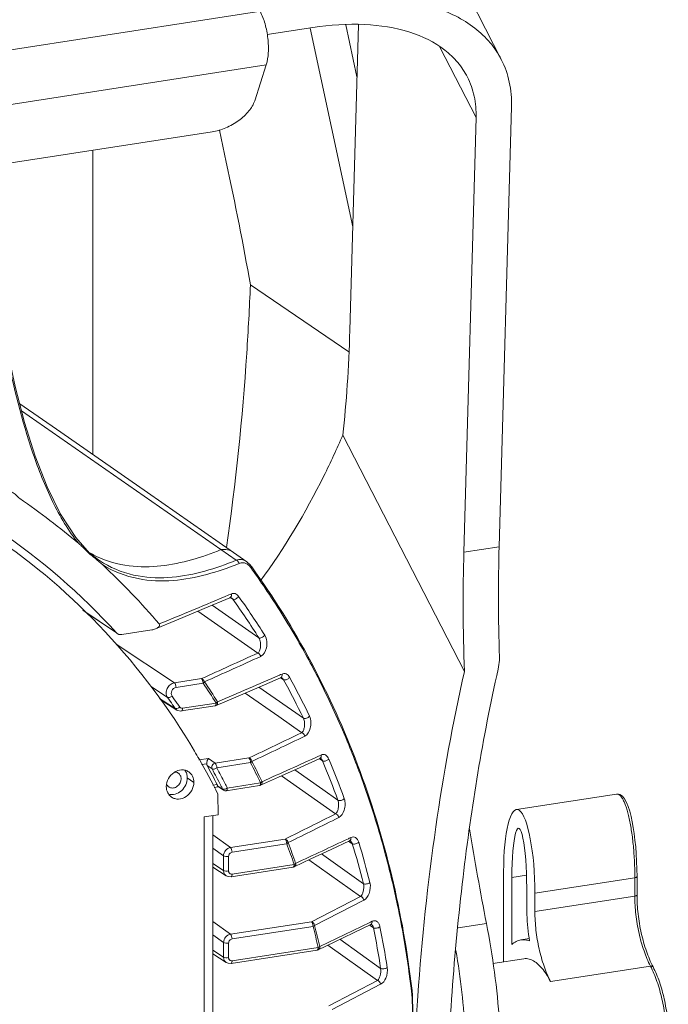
# Model space of a CAD drawing. Header units: millimetres. Extents: x 29170 to 33192, y 36 to 3108.
# Tile 279 of 282: x 32518 to 32603, y 2885 to 3014. Entities that reach past the tile are written whole.
import ezdxf

# ---------------------------------------------------------------- set-up
doc = ezdxf.new("R2010")
doc.units = ezdxf.units.MM
doc.layers.add('细实线', color=7, linetype='Continuous', lineweight=13)

msp = doc.modelspace()

# ---------------------------------------------------------------- linework, layer by layer
at = {"layer": '细实线'}
for p, q in [((32566.239, 3038.215), (32581.174, 3009.165)), ((32397.239, 2991.855), (32557.583, 3016.719)), ((32556.506, 3013.353), (32550.522, 3012.425)), ((32561.715, 2987.256), (32556.134, 3013.273)), ((32560.809, 3013.717), (32562.269, 3006.913)), ((32561.333, 2973.709), (32562.461, 3013.72)), ((32577.873, 3001.573), (32573.138, 3010.782)), ((32406.013, 2986.097), (32550.389, 3008.484)), ((32550.389, 3008.484), (32548.882, 3003.773)), ((32582.51, 3002.975), (32580.886, 2945.376)), ((32576.268, 2944.66), (32577.873, 3001.573)), ((32407.941, 2978.72), (32543.294, 2999.708)), ((32545.164, 2995.737), (32544.268, 2999.917)), ((32527.709, 2957.43), (32527.699, 2997.29)), ((32561.22, 2970.903), (32548.321, 2979.655)), ((32518.355, 2963.18), (32544.468, 2944.998)), ((32576.342, 2929.05), (32560.432, 2959.997)), ((32527.267, 2944.539), (32525.448, 2946.578)), ((32544.469, 2944.998), (32546.461, 2943.611)), ((32546.108, 2944.631), (32547.858, 2943.413)), ((32576.268, 2944.66), (32580.886, 2945.376)), ((32548.32, 2942.973), (32547.858, 2943.413)), ((32548.389, 2942.882), (32548.32, 2942.973)), ((32548.389, 2942.882), (32548.389, 2942.882)), ((32548.502, 2942.725), (32548.389, 2942.882)), ((32545.658, 2939.137), (32545.49, 2939.066)), ((32545.827, 2939.209), (32545.658, 2939.137)), ((32545.708, 2938.717), (32546.019, 2938.507)), ((32545.853, 2938.675), (32545.851, 2938.676)), ((32530.78, 2934.105), (32526.38, 2937.09)), ((32530.768, 2934.088), (32526.704, 2936.846)), ((32541.441, 2936.923), (32549.278, 2931.453)), ((32543.312, 2937.711), (32549.423, 2933.445)), ((32531.472, 2933.873), (32535.397, 2934.482)), ((32530.78, 2934.105), (32530.911, 2933.991)), ((32538.368, 2927.559), (32530.723, 2932.611)), ((32538.368, 2927.559), (32541.913, 2928.109)), ((32552.266, 2928.629), (32552.117, 2928.565)), ((32552.263, 2928.224), (32552.399, 2928.135)), ((32552.457, 2928.712), (32552.266, 2928.629)), ((32552.399, 2928.135), (32552.653, 2927.968)), ((32552.448, 2928.208), (32552.444, 2928.211)), ((32537.468, 2925.654), (32535.319, 2927.074)), ((32538.58, 2926.942), (32542.123, 2927.492)), ((32549.442, 2927), (32555.263, 2922.914)), ((32538.471, 2924.208), (32536.397, 2925.503)), ((32536.488, 2925.372), (32538.691, 2923.995)), ((32547.632, 2926.221), (32552.024, 2923.138)), ((32538.688, 2923.998), (32538.803, 2923.937)), ((32543.701, 2924.556), (32539.302, 2923.874)), ((32543.839, 2924.903), (32539.441, 2924.222)), ((32543.82, 2924.59), (32543.701, 2924.556)), ((32543.733, 2924.567), (32543.701, 2924.556)), ((32538.803, 2923.937), (32539.198, 2923.863)), ((32539.198, 2923.863), (32539.302, 2923.874)), ((32552.024, 2923.138), (32555.035, 2921.025)), ((32542.828, 2917.65), (32541.566, 2917.454)), ((32543.706, 2917.034), (32542.828, 2917.65)), ((32543.706, 2917.034), (32548.124, 2917.719)), ((32557.38, 2918.01), (32557.252, 2917.952)), ((32557.333, 2917.614), (32557.362, 2917.595)), ((32557.362, 2917.595), (32557.476, 2917.521)), ((32557.588, 2918.104), (32557.38, 2918.01)), ((32557.476, 2917.521), (32557.776, 2917.326)), ((32557.55, 2917.634), (32557.546, 2917.636)), ((32542.593, 2916.964), (32541.901, 2916.857)), ((32543.303, 2916.282), (32542.644, 2916.744)), ((32543.918, 2916.418), (32548.334, 2917.103)), ((32540.918, 2914.525), (32540.056, 2915.11)), ((32552.402, 2915.382), (32559.475, 2910.393)), ((32554.128, 2916.162), (32557.798, 2913.572)), ((32543.408, 2914.17), (32543.949, 2914.254)), ((32543.576, 2913.869), (32544.096, 2913.95)), ((32544.677, 2913.653), (32544.022, 2914.082)), ((32544.093, 2913.974), (32544.809, 2913.505)), ((32549.517, 2914.105), (32545.159, 2913.429)), ((32549.654, 2914.453), (32545.298, 2913.777)), ((32549.645, 2914.143), (32549.517, 2914.105)), ((32549.548, 2914.117), (32549.517, 2914.105)), ((32544.077, 2910.285), (32544.076, 2912.977)), ((32544.809, 2913.505), (32544.81, 2913.505)), ((32545.159, 2913.43), (32545.193, 2913.442)), ((32557.798, 2913.572), (32559.776, 2912.176)), ((32596.242, 2912.988), (32583.158, 2910.959)), ((32596.238, 2912.987), (32596.242, 2912.988)), ((32542.272, 2910.005), (32544.077, 2910.285)), ((32542.272, 2910.005), (32542.296, 2817.297)), ((32543.41, 2910.182), (32543.434, 2817.883)), ((32545.705, 2905.992), (32543.411, 2907.636)), ((32561.267, 2907.202), (32561.157, 2907.15)), ((32561.488, 2907.306), (32561.267, 2907.202)), ((32544.799, 2904.909), (32543.412, 2905.903)), ((32545.705, 2905.992), (32552.857, 2907.101)), ((32545.917, 2905.375), (32553.067, 2906.484)), ((32561.169, 2906.809), (32561.228, 2906.771)), ((32561.228, 2906.771), (32561.322, 2906.71)), ((32561.322, 2906.71), (32561.66, 2906.491)), ((32561.424, 2906.867), (32561.421, 2906.869)), ((32544.8, 2903), (32544.799, 2904.909)), ((32545.466, 2902.924), (32545.466, 2904.832)), ((32557.625, 2905.147), (32563.114, 2901.257)), ((32544.8, 2903), (32543.412, 2903.889)), ((32545.161, 2902.299), (32543.412, 2903.419)), ((32553.912, 2903.434), (32545.779, 2902.173)), ((32554.05, 2903.782), (32545.917, 2902.521)), ((32554.047, 2903.475), (32553.912, 2903.434)), ((32553.944, 2903.446), (32553.912, 2903.434)), ((32555.98, 2904.377), (32562.75, 2899.58)), ((32581.48, 2891.018), (32581.477, 2902.792)), ((32582.554, 2902.061), (32584.467, 2902.357)), ((32582.554, 2902.061), (32582.556, 2893.307)), ((32585.571, 2900.014), (32598.655, 2902.043)), ((32598.655, 2902.043), (32598.656, 2899.635)), ((32598.94, 2902.189), (32598.94, 2899.781)), ((32584.494, 2898.337), (32584.494, 2900.745)), ((32556.305, 2896.283), (32562.75, 2899.58)), ((32585.572, 2897.606), (32585.571, 2900.014)), ((32598.656, 2899.635), (32585.572, 2897.606)), ((32556.716, 2895.788), (32563.161, 2899.081)), ((32545.708, 2894.64), (32543.414, 2896.284)), ((32545.708, 2894.64), (32556.305, 2896.283)), ((32545.92, 2894.023), (32556.516, 2895.666)), ((32563.952, 2896.179), (32557.398, 2893.033)), ((32563.889, 2895.829), (32563.98, 2895.77)), ((32564.048, 2896.225), (32563.952, 2896.179)), ((32563.98, 2895.77), (32564.058, 2895.72)), ((32564.276, 2896.334), (32564.048, 2896.225)), ((32564.058, 2895.72), (32564.425, 2895.483)), ((32564.173, 2895.936), (32564.191, 2895.926)), ((32564.191, 2895.926), (32564.189, 2895.928)), ((32575.521, 2895.476), (32579.229, 2896.051)), ((32544.802, 2893.557), (32543.414, 2894.551)), ((32544.802, 2891.648), (32544.802, 2893.557)), ((32545.469, 2891.572), (32545.469, 2893.48)), ((32558.465, 2893.221), (32564.956, 2888.601)), ((32560.033, 2893.974), (32565.375, 2890.17)), ((32584.84, 2894.069), (32583.737, 2893.898)), ((32544.802, 2891.648), (32543.415, 2892.537)), ((32545.164, 2890.947), (32543.415, 2892.067)), ((32557.059, 2892.57), (32545.781, 2890.821)), ((32557.196, 2892.917), (32545.92, 2891.169)), ((32557.091, 2892.582), (32557.059, 2892.57)), ((32580.065, 2890.799), (32584.12, 2891.428)), ((32600.705, 2890.463), (32587.621, 2888.434)), ((32558.59, 2885.285), (32564.956, 2888.601)), ((32559.005, 2884.767), (32565.372, 2888.08)), ((32569.507, 2886.893), (32569.496, 2886.567)), ((32569.535, 2886.493), (32569.53, 2886.645)), ((32569.564, 2886.563), (32569.537, 2886.807)), ((32569.476, 2886.55), (32569.488, 2886.449)), ((32569.527, 2886.474), (32569.488, 2886.449)), ((32569.535, 2886.493), (32569.527, 2886.474))]:
    msp.add_line(p, q, dxfattribs=at)
for points in [[(32525.448, 2946.578), (32523.456, 2949.644), (32521.696, 2953.233), (32520.142, 2957.243), (32518.759, 2961.628), (32517.524, 2966.373), (32516.541, 2970.833)], [(32546.108, 2944.631), (32534.857, 2952.458), (32523.496, 2960.36), (32518.115, 2964.102)], [(32535.893, 2934.618), (32538.656, 2935.758), (32542.269, 2937.27), (32545.644, 2938.701)], [(32545.643, 2938.7), (32545.714, 2938.719), (32545.814, 2938.698), (32545.853, 2938.675)], [(32543.82, 2924.59), (32546.39, 2925.686), (32549.456, 2927.006), (32552.264, 2928.225)], [(32552.263, 2928.225), (32552.333, 2928.244), (32552.414, 2928.228), (32552.448, 2928.209)], [(32549.645, 2914.143), (32551.996, 2915.199), (32554.822, 2916.475), (32557.392, 2917.641)], [(32557.392, 2917.641), (32557.459, 2917.661), (32557.521, 2917.65), (32557.55, 2917.634)], [(32598.94, 2902.189), (32598.929, 2903.167), (32598.894, 2904.194), (32598.838, 2905.169), (32598.765, 2906.094), (32598.675, 2906.975), (32598.57, 2907.812), (32598.449, 2908.607), (32598.312, 2909.359), (32598.159, 2910.067), (32597.987, 2910.732), (32597.792, 2911.349), (32597.57, 2911.902), (32597.322, 2912.361), (32597.041, 2912.708), (32596.712, 2912.928), (32596.351, 2912.998), (32596.237, 2912.987)], [(32554.047, 2903.475), (32556.24, 2904.499), (32558.892, 2905.74), (32561.29, 2906.866)], [(32561.289, 2906.866), (32561.353, 2906.886), (32561.401, 2906.88), (32561.424, 2906.867)], [(32545.157, 2902.302), (32545.404, 2902.192), (32545.779, 2902.173)], [(32557.198, 2892.613), (32559.277, 2893.611), (32561.803, 2894.825), (32564.076, 2895.919)], [(32564.075, 2895.918), (32564.138, 2895.939), (32564.173, 2895.936)], [(32545.16, 2890.95), (32545.406, 2890.84), (32545.781, 2890.821)], [(32569.53, 2886.645), (32569.522, 2886.806), (32569.513, 2886.958), (32569.503, 2887.097), (32569.49, 2887.229), (32569.488, 2887.25)], [(32569.543, 2856.431), (32569.755, 2866.126), (32569.752, 2876.557), (32569.535, 2886.493)]]:
    msp.add_lwpolyline(points, dxfattribs=at)
for centre, radius, start, end in [((32467.2, 2876.765), 90.573, 49.63689, 55.7995), ((32466.307, 2875.458), 87.156, 42.29067, 55.83522), ((32533.917, 2956.078), 13.278, 239.30487, 240.00385), ((32533.861, 2955.981), 13.166, 240.00358, 240.86841), ((32545.293, 2963.924), 26.537, 227.04436, 227.35609), ((32536.573, 2955.561), 14.426, 229.76086, 230.31705), ((32550.844, 2971.71), 36.044, 229.25004, 230.4337), ((32536.393, 2955.341), 14.142, 230.30695, 233.91197), ((32533.812, 2955.894), 13.066, 240.86845, 244.4157), ((32536.034, 2954.845), 13.529, 233.90408, 239.04039), ((32466.09, 2875.582), 92.196, 40.33825, 47.01856), ((32546.744, 2941.467), 1.998, 35.8245, 40.4974), ((32461.417, 2879.703), 107.333, 34.14492, 35.89761), ((32460.202, 2878.885), 108.799, 29.90954, 34.14221), ((32253.481, 3626.337), 746.734, 292.261157, 293.01975), ((32461.239, 2877.814), 104.265, 32.24602, 35.59822), ((32461.513, 2877.84), 104.856, 32.24602, 35.59822), ((32531.321, 2934.596), 0.731, 235.89565, 241.78318), ((32457.847, 2877.518), 111.521, 26.44071, 29.91528), ((32175.623, 3744.618), 894.906, 294.161254, 294.679124), ((32149.651, 3804.814), 961.005, 294.115316, 294.597668), ((32123.579, 3915.951), 1076.372, 292.992001, 293.461465), ((32457.762, 2875.772), 108.299, 25.8041, 28.81414), ((32458.017, 2875.786), 108.913, 25.8041, 28.81414), ((32463.112, 2873.263), 95.831, 32.60664, 34.46337), ((32463.096, 2873.328), 96.055, 32.60514, 34.46196), ((32455.566, 2876.382), 114.069, 22.16811, 26.44145), ((32462.867, 2872.828), 91.41, 34.56739, 35.30224), ((32463.14, 2872.784), 91.794, 34.56739, 35.30224), ((32462.662, 2872.687), 91.659, 34.2008, 34.56755), ((32462.934, 2872.642), 92.045, 34.2008, 34.56756), ((32538.439, 2925.13), 0.976, 305.75411, 309.68606), ((32539.373, 2924.591), 0.377, 214.17779, 227.74583), ((32539.366, 2924.583), 0.366, 227.83955, 240.20405), ((31992.386, 4088.532), 1296.012, 295.39186, 295.730524), ((31946.606, 4187.712), 1405.817, 295.35069, 295.662914), ((32452.465, 2875.098), 117.426, 19.00677, 22.17727), ((32460.98, 2871.231), 92.992, 29.90277, 30.62532), ((32459.916, 2870.632), 94.212, 26.70919, 29.89574), ((31906.71, 4352.488), 1575.151, 294.097954, 294.393649), ((32453.803, 2873.896), 113.533, 19.8229, 22.6268), ((32458.947, 2871.296), 95.24, 26.81067, 28.502), ((32459.643, 2870.884), 95.184, 27.00779, 28.48671), ((32459.373, 2870.541), 96.19, 27.14329, 28.4857), ((32459.604, 2871.253), 99.876, 25.62831, 27.32662), ((32459.579, 2871.313), 100.11, 25.62813, 27.32652), ((32453.572, 2873.893), 112.893, 19.8229, 22.6268), ((32538.106, 2914.606), 0.834, 210.96697, 217.60294), ((32538.083, 2914.582), 0.801, 235.96147, 245.79019), ((32459.168, 2870.64), 95.718, 26.7035, 27.00885), ((32461.219, 2871.482), 94.119, 26.7044, 27.1463), ((32449.679, 2874.137), 120.373, 14.85808, 19.00722), ((31614.759, 4801.591), 2114.03, 296.343295, 296.54363), ((31648.636, 4737.213), 2041.907, 296.297298, 296.504695), ((33058.481, 2989.076), 488.197, 189.50859, 190.98469), ((32455.338, 2869.428), 104.519, 19.18903, 20.76521), ((32455.31, 2869.492), 104.754, 19.18721, 20.76343), ((31614.087, 4924.938), 2228.993, 294.947396, 295.143528), ((32448.826, 2872.323), 117.894, 14.20662, 16.84692), ((32449.029, 2872.318), 118.562, 14.20662, 16.84692), ((32446.229, 2873.191), 123.95, 11.74077, 14.87179), ((32442.744, 2872.456), 127.511, 7.79536, 11.74549), ((32450.515, 2867.965), 109.561, 13.16462, 14.64565), ((32450.481, 2868.029), 109.802, 13.16283, 14.64389), ((32443.874, 2871.149), 123.849, 8.8795, 11.39039), ((32443.699, 2871.161), 123.152, 8.8795, 11.39039), ((32556.981, 2893.067), 0.503, 278.87256, 295.57142), ((32439.72, 2872.007), 130.569, 6.69976, 7.8109), ((32439.023, 2871.923), 131.271, 6.39767, 6.70049), ((32439.057, 2872.032), 131.314, 6.46024, 6.65632), ((32561.244, 2887.064), 8.267, 355.73233, 356.55422), ((32929.831, 2860.351), 360.556, 175.83241, 177.40339), ((32102.428, 2871.292), 467.305, 358.17767, 1.85869)]:
    msp.add_arc(centre, radius, start, end, dxfattribs=at)
for centre, major_axis, ratio, start_param, end_param in [((32458.964, 3054.221), (-71.668, 190.816), 0.3246324, -2.090481, -2.0012662), ((32486.657, 3118.958), (-57.217, 193.404), 0.2488175, -2.6051433, -2.4907978), ((32650.943, 2799.411), (-57.217, 193.404), 0.2488175, 0.6507948, 0.7651403), ((32655.562, 2800.127), (-57.217, 193.404), 0.2488175, 0.6507948, 0.7571171), ((32583.524, 2901.403), (-0.314, 9.561), 0.211592, -1.7235271, 1.4180655), ((32583.524, 2901.403), (-0.093, 7.125), 0.1354707, 4.6181514, 7.7597441)]:
    msp.add_ellipse(centre, major_axis=major_axis, ratio=ratio, start_param=start_param, end_param=end_param, dxfattribs=at)
for points, knots in [([(32581.174, 3009.166), (32580.769, 3009.953), (32579.757, 3011.464), (32576.98, 3014.098), (32572.148, 3016.422), (32565.192, 3017.471), (32560.197, 3017.124), (32557.583, 3016.719)], [0, 0, 0, 0, 0.1009498, 0.2052469, 0.43344, 0.6982869, 1, 1, 1, 1]), ([(32549.599, 3015.481), (32549.868, 3014.958), (32550.296, 3013.789), (32550.65, 3011.954), (32550.717, 3010.146), (32550.551, 3008.988), (32550.389, 3008.484)], [0, 0, 0, 0, 0.2458041, 0.5166963, 0.7787021, 1, 1, 1, 1]), ([(32556.506, 3013.353), (32558.747, 3013.701), (32563.028, 3013.998), (32568.991, 3013.099), (32573.132, 3011.107), (32575.513, 3008.849), (32576.38, 3007.554), (32576.727, 3006.88)], [0, 0, 0, 0, 0.3017131, 0.56656, 0.7947531, 0.8990502, 1, 1, 1, 1]), ([(32582.51, 3002.975), (32582.541, 3004.062), (32582.368, 3006.206), (32581.65, 3008.24), (32581.174, 3009.166)], [0, 0, 0, 0, 0.5108825, 1, 1, 1, 1]), ([(32576.727, 3006.88), (32577.135, 3006.086), (32577.751, 3004.343), (32577.899, 3002.505), (32577.873, 3001.573)], [0, 0, 0, 0, 0.4891175, 1, 1, 1, 1]), ([(32543.294, 2999.708), (32543.914, 2999.804), (32545.152, 3000.176), (32546.806, 3001.106), (32548.127, 3002.303), (32548.726, 3003.284), (32548.882, 3003.773)], [0, 0, 0, 0, 0.2619481, 0.5328935, 0.7858649, 1, 1, 1, 1]), ([(32548.321, 2979.655), (32548.197, 2976.678), (32547.582, 2965.177), (32546.412, 2953.703), (32545.169, 2945.256)], [0, 0, 0, 0, 0.2586896, 1, 1, 1, 1]), ([(32516.371, 2970.836), (32517.285, 2966.37), (32518.917, 2959.714), (32522.207, 2951.331), (32524.474, 2947.455), (32525.858, 2945.778)], [0, 0, 0, 0, 0.5065525, 0.7584077, 1, 1, 1, 1]), ([(32560.432, 2959.997), (32559.643, 2958.195), (32556.544, 2951.54), (32552.79, 2945.166), (32549.579, 2940.853)], [0, 0, 0, 0, 0.2678115, 1, 1, 1, 1]), ([(32518.11, 2951.676), (32517.954, 2951.782), (32517.78, 2952.013), (32517.518, 2952.284), (32517.195, 2952.485), (32516.752, 2952.646), (32516.407, 2952.806), (32516.249, 2952.908)], [0, 0, 0, 0, 0.2500717, 0.3752148, 0.4998251, 0.7502662, 1, 1, 1, 1]), ([(32541.001, 2918.603), (32537.689, 2924.198), (32529.906, 2934.656), (32520.001, 2943.143), (32514.69, 2946.746)], [0, 0, 0, 0, 0.5032459, 1, 1, 1, 1]), ([(32544.468, 2944.998), (32543.209, 2944.485), (32540.637, 2943.586), (32536.601, 2942.74), (32532.334, 2942.682), (32529.508, 2943.469), (32528.17, 2944.109)], [0, 0, 0, 0, 0.2430734, 0.4862919, 0.7347048, 1, 1, 1, 1]), ([(32546.108, 2944.631), (32545.879, 2944.791), (32545.34, 2945.024), (32544.756, 2945.039), (32544.469, 2944.998)], [0, 0, 0, 0, 0.490302, 1, 1, 1, 1]), ([(32529.074, 2943.243), (32530.463, 2942.411), (32533.462, 2941.32), (32538.066, 2941.23), (32542.385, 2942.094), (32545.122, 2943.061), (32546.461, 2943.611)], [0, 0, 0, 0, 0.2697653, 0.5174935, 0.7588657, 1, 1, 1, 1]), ([(32546.461, 2943.611), (32546.684, 2943.689), (32547.185, 2943.752), (32547.653, 2943.556), (32547.856, 2943.415)], [0, 0, 0, 0, 0.4884553, 1, 1, 1, 1]), ([(32546.461, 2943.611), (32546.503, 2943.599), (32546.678, 2943.515), (32546.792, 2943.332), (32546.827, 2943.19)], [0, 0, 0, 0, 0.2309642, 1, 1, 1, 1]), ([(32528.946, 2943.03), (32530.365, 2942.143), (32533.439, 2940.955), (32538.186, 2940.796), (32542.635, 2941.648), (32545.451, 2942.63), (32546.827, 2943.19)], [0, 0, 0, 0, 0.2708023, 0.51871, 0.75963, 1, 1, 1, 1]), ([(32547.394, 2943.271), (32547.439, 2943.266), (32547.626, 2943.232), (32547.802, 2943.151), (32547.922, 2943.072)], [0, 0, 0, 0, 0.239908, 1, 1, 1, 1]), ([(32547.922, 2943.072), (32548.017, 2943.009), (32548.134, 2942.909), (32548.238, 2942.795), (32548.264, 2942.765)], [0, 0, 0, 0, 0.7389162, 1, 1, 1, 1]), ([(32548.389, 2942.882), (32548.399, 2942.868), (32548.434, 2942.787), (32548.398, 2942.695), (32548.364, 2942.637)], [0, 0, 0, 0, 0.2062427, 1, 1, 1, 1]), ([(32569.485, 2887.253), (32568.31, 2897.325), (32563.689, 2916.94), (32554.229, 2934.784), (32548.502, 2942.725)], [0, 0, 0, 0, 0.5087475, 1, 1, 1, 1]), ([(32545.643, 2938.701), (32545.708, 2938.728), (32545.783, 2938.804), (32545.818, 2938.894), (32545.825, 2938.919)], [0, 0, 0, 0, 0.7296204, 1, 1, 1, 1]), ([(32546.774, 2938.876), (32546.661, 2939.034), (32546.372, 2939.296), (32545.977, 2939.273), (32545.827, 2939.209)], [0, 0, 0, 0, 0.5417788, 1, 1, 1, 1]), ([(32546.019, 2938.507), (32546.006, 2938.524), (32545.958, 2938.587), (32545.9, 2938.642), (32545.853, 2938.675)], [0, 0, 0, 0, 0.2728116, 1, 1, 1, 1]), ([(32546.019, 2938.507), (32546.029, 2938.5), (32546.079, 2938.475), (32546.137, 2938.473), (32546.18, 2938.477)], [0, 0, 0, 0, 0.2154288, 1, 1, 1, 1]), ([(32546.18, 2938.477), (32546.299, 2938.489), (32546.528, 2938.597), (32546.712, 2938.769), (32546.774, 2938.876)], [0, 0, 0, 0, 0.4909322, 1, 1, 1, 1]), ([(32535.893, 2934.618), (32535.963, 2934.647), (32536.103, 2934.714), (32536.291, 2934.848), (32536.446, 2935.034), (32536.411, 2935.207), (32536.365, 2935.26)], [0, 0, 0, 0, 0.2509536, 0.5075102, 0.767389, 1, 1, 1, 1]), ([(32549.278, 2931.453), (32549.384, 2931.527), (32549.552, 2931.792), (32549.664, 2932.279), (32549.655, 2932.861), (32549.535, 2933.268), (32549.423, 2933.445)], [0, 0, 0, 0, 0.1826946, 0.4188781, 0.7036915, 1, 1, 1, 1]), ([(32549.423, 2933.445), (32549.469, 2933.414), (32549.613, 2933.402), (32549.895, 2933.493), (32550.108, 2933.647), (32550.197, 2933.786)], [0, 0, 0, 0, 0.18533, 0.4452791, 1, 1, 1, 1]), ([(32549.663, 2931.018), (32550.071, 2931.204), (32550.454, 2931.985), (32550.504, 2932.982), (32550.345, 2933.551), (32550.197, 2933.786)], [0, 0, 0, 0, 0.4425836, 0.7250246, 1, 1, 1, 1]), ([(32549.278, 2931.453), (32549.323, 2931.441), (32549.507, 2931.357), (32549.629, 2931.166), (32549.663, 2931.018)], [0, 0, 0, 0, 0.2328424, 1, 1, 1, 1]), ([(32580.923, 2930.919), (32580.927, 2930.792), (32580.924, 2930.262), (32580.85, 2929.733), (32580.761, 2929.341)], [0, 0, 0, 0, 0.2410568, 1, 1, 1, 1]), ([(32580.761, 2929.341), (32578.733, 2920.364), (32575.613, 2901.307), (32574.266, 2882.059), (32573.95, 2871.997)], [0, 0, 0, 0, 0.4775861, 1, 1, 1, 1]), ([(32541.913, 2928.109), (32541.99, 2928.053), (32542.088, 2927.835), (32542.125, 2927.618), (32542.125, 2927.492)], [0, 0, 0, 0, 0.4300561, 1, 1, 1, 1]), ([(32542.293, 2927.682), (32542.281, 2927.733), (32542.211, 2927.916), (32542.05, 2928.068), (32541.913, 2928.109)], [0, 0, 0, 0, 0.2680044, 1, 1, 1, 1]), ([(32552.653, 2927.968), (32552.638, 2927.995), (32552.584, 2928.085), (32552.511, 2928.166), (32552.448, 2928.208)], [0, 0, 0, 0, 0.2850796, 1, 1, 1, 1]), ([(32553.445, 2928.279), (32553.342, 2928.466), (32553.058, 2928.795), (32552.617, 2928.782), (32552.457, 2928.712)], [0, 0, 0, 0, 0.5499423, 1, 1, 1, 1]), ([(32552.653, 2927.968), (32552.663, 2927.962), (32552.714, 2927.936), (32552.773, 2927.932), (32552.817, 2927.934)], [0, 0, 0, 0, 0.212309, 1, 1, 1, 1]), ([(32552.817, 2927.934), (32552.939, 2927.939), (32553.175, 2928.027), (32553.375, 2928.179), (32553.445, 2928.279)], [0, 0, 0, 0, 0.4997139, 1, 1, 1, 1]), ([(32576.342, 2929.05), (32574.809, 2922.326), (32572.263, 2908.214), (32570.768, 2893.959), (32570.228, 2886.554)], [0, 0, 0, 0, 0.4815978, 1, 1, 1, 1]), ([(32537.468, 2925.654), (32537.358, 2925.81), (32537.235, 2926.216), (32537.377, 2926.833), (32537.773, 2927.34), (32538.168, 2927.527), (32538.368, 2927.559)], [0, 0, 0, 0, 0.2345446, 0.4895456, 0.7513219, 1, 1, 1, 1]), ([(32538.055, 2925.831), (32537.925, 2926.015), (32537.919, 2926.572), (32538.347, 2926.906), (32538.58, 2926.942)], [0, 0, 0, 0, 0.4884381, 1, 1, 1, 1]), ([(32538.368, 2927.559), (32538.445, 2927.504), (32538.543, 2927.285), (32538.58, 2927.069), (32538.58, 2926.942)], [0, 0, 0, 0, 0.4300561, 1, 1, 1, 1]), ([(32542.125, 2927.492), (32542.175, 2927.534), (32542.235, 2927.595), (32542.283, 2927.665), (32542.293, 2927.682)], [0, 0, 0, 0, 0.7700652, 1, 1, 1, 1]), ([(32537.468, 2925.654), (32537.542, 2925.607), (32537.783, 2925.641), (32537.961, 2925.75), (32538.055, 2925.831)], [0, 0, 0, 0, 0.4128509, 1, 1, 1, 1]), ([(32538.471, 2924.208), (32538.492, 2924.195), (32538.618, 2924.156), (32538.752, 2924.199), (32538.846, 2924.243)], [0, 0, 0, 0, 0.1913389, 1, 1, 1, 1]), ([(32539.302, 2923.874), (32539.35, 2923.881), (32539.436, 2924.014), (32539.441, 2924.14), (32539.441, 2924.222)], [0, 0, 0, 0, 0.3720945, 1, 1, 1, 1]), ([(32543.84, 2924.904), (32543.84, 2924.831), (32543.831, 2924.713), (32543.774, 2924.591), (32543.733, 2924.567)], [0, 0, 0, 0, 0.6043797, 1, 1, 1, 1]), ([(32543.82, 2924.59), (32543.885, 2924.617), (32543.96, 2924.691), (32543.996, 2924.78), (32544.004, 2924.804)], [0, 0, 0, 0, 0.7310147, 1, 1, 1, 1]), ([(32544.012, 2925.088), (32544.001, 2925.072), (32543.953, 2925.003), (32543.891, 2924.944), (32543.84, 2924.904)], [0, 0, 0, 0, 0.2291084, 1, 1, 1, 1]), ([(32555.035, 2921.025), (32555.131, 2921.097), (32555.288, 2921.34), (32555.413, 2921.792), (32555.434, 2922.343), (32555.35, 2922.734), (32555.263, 2922.914)], [0, 0, 0, 0, 0.1803691, 0.4151113, 0.7002449, 1, 1, 1, 1]), ([(32555.263, 2922.914), (32555.31, 2922.882), (32555.455, 2922.865), (32555.744, 2922.934), (32555.97, 2923.065), (32556.07, 2923.195)], [0, 0, 0, 0, 0.1892474, 0.4534765, 1, 1, 1, 1]), ([(32555.431, 2920.569), (32555.813, 2920.752), (32556.189, 2921.463), (32556.293, 2922.406), (32556.186, 2922.955), (32556.07, 2923.195)], [0, 0, 0, 0, 0.4403113, 0.7224213, 1, 1, 1, 1]), ([(32555.035, 2921.025), (32555.082, 2921.013), (32555.275, 2920.927), (32555.401, 2920.725), (32555.431, 2920.569)], [0, 0, 0, 0, 0.2348018, 1, 1, 1, 1]), ([(32542.828, 2917.65), (32542.758, 2917.582), (32542.646, 2917.355), (32542.595, 2917.112), (32542.593, 2916.964)], [0, 0, 0, 0, 0.3951121, 1, 1, 1, 1]), ([(32548.124, 2917.719), (32548.201, 2917.664), (32548.299, 2917.445), (32548.336, 2917.229), (32548.336, 2917.103)], [0, 0, 0, 0, 0.4300561, 1, 1, 1, 1]), ([(32548.517, 2917.271), (32548.507, 2917.324), (32548.439, 2917.518), (32548.268, 2917.679), (32548.124, 2917.719)], [0, 0, 0, 0, 0.2659483, 1, 1, 1, 1]), ([(32557.776, 2917.326), (32557.761, 2917.361), (32557.706, 2917.476), (32557.625, 2917.584), (32557.55, 2917.634)], [0, 0, 0, 0, 0.297064, 1, 1, 1, 1]), ([(32558.597, 2917.575), (32558.507, 2917.791), (32558.292, 2918.094), (32557.864, 2918.192), (32557.675, 2918.143), (32557.588, 2918.104)], [0, 0, 0, 0, 0.5519355, 0.7761971, 1, 1, 1, 1]), ([(32557.943, 2917.285), (32558.066, 2917.285), (32558.306, 2917.352), (32558.52, 2917.484), (32558.597, 2917.575)], [0, 0, 0, 0, 0.5078394, 1, 1, 1, 1]), ([(32543.706, 2917.034), (32543.548, 2917.009), (32543.257, 2916.79), (32543.23, 2916.419), (32543.303, 2916.282)], [0, 0, 0, 0, 0.5092014, 1, 1, 1, 1]), ([(32543.303, 2916.282), (32543.378, 2916.232), (32543.623, 2916.253), (32543.815, 2916.345), (32543.918, 2916.418)], [0, 0, 0, 0, 0.4156812, 1, 1, 1, 1]), ([(32543.918, 2916.418), (32543.918, 2916.544), (32543.881, 2916.76), (32543.783, 2916.979), (32543.706, 2917.034)], [0, 0, 0, 0, 0.570441, 1, 1, 1, 1]), ([(32548.336, 2917.103), (32548.354, 2917.115), (32548.421, 2917.164), (32548.481, 2917.222), (32548.517, 2917.271)], [0, 0, 0, 0, 0.2708905, 1, 1, 1, 1]), ([(32557.776, 2917.326), (32557.786, 2917.319), (32557.837, 2917.292), (32557.897, 2917.286), (32557.943, 2917.285)], [0, 0, 0, 0, 0.2098105, 1, 1, 1, 1]), ([(32537.308, 2913.966), (32537.308, 2914.327), (32537.512, 2915.064), (32538.256, 2915.889), (32539.128, 2916.201), (32539.803, 2916.128), (32540.104, 2915.99), (32540.236, 2915.9)], [0, 0, 0, 0, 0.2585323, 0.521314, 0.7686928, 0.8858771, 1, 1, 1, 1]), ([(32540.056, 2915.11), (32540.056, 2914.799), (32539.906, 2914.164), (32539.331, 2913.393), (32538.517, 2912.924), (32537.893, 2912.894), (32537.616, 2912.961)], [0, 0, 0, 0, 0.2544371, 0.5150117, 0.766325, 1, 1, 1, 1]), ([(32539.244, 2914.984), (32539.244, 2914.619), (32538.944, 2914.047), (32538.276, 2913.745), (32537.907, 2913.784), (32537.755, 2913.852)], [0, 0, 0, 0, 0.5128892, 0.7660627, 1, 1, 1, 1]), ([(32538.867, 2915.742), (32538.984, 2915.663), (32539.182, 2915.43), (32539.243, 2915.134), (32539.244, 2914.984)], [0, 0, 0, 0, 0.485648, 1, 1, 1, 1]), ([(32539.753, 2916.111), (32539.853, 2915.97), (32540.007, 2915.645), (32540.056, 2915.29), (32540.056, 2915.11)], [0, 0, 0, 0, 0.4887415, 1, 1, 1, 1]), ([(32540.236, 2915.9), (32540.448, 2915.757), (32540.808, 2915.334), (32540.918, 2914.797), (32540.918, 2914.525)], [0, 0, 0, 0, 0.4853591, 1, 1, 1, 1]), ([(32537.99, 2912.59), (32537.778, 2912.734), (32537.418, 2913.157), (32537.308, 2913.694), (32537.308, 2913.966)], [0, 0, 0, 0, 0.4853591, 1, 1, 1, 1]), ([(32540.918, 2914.525), (32540.918, 2914.164), (32540.714, 2913.427), (32539.969, 2912.601), (32539.098, 2912.29), (32538.422, 2912.363), (32538.122, 2912.501), (32537.99, 2912.59)], [0, 0, 0, 0, 0.2585323, 0.521314, 0.7686928, 0.8858771, 1, 1, 1, 1]), ([(32543.949, 2914.254), (32543.957, 2914.238), (32543.984, 2914.182), (32544.009, 2914.125), (32544.022, 2914.082)], [0, 0, 0, 0, 0.2776496, 1, 1, 1, 1]), ([(32544.093, 2913.974), (32544.085, 2913.979), (32544.052, 2914.007), (32544.033, 2914.049), (32544.022, 2914.082)], [0, 0, 0, 0, 0.1994403, 1, 1, 1, 1]), ([(32544.84, 2913.616), (32544.824, 2913.616), (32544.768, 2913.617), (32544.71, 2913.631), (32544.677, 2913.653)], [0, 0, 0, 0, 0.2915565, 1, 1, 1, 1]), ([(32545.298, 2913.777), (32545.262, 2913.753), (32545.121, 2913.673), (32544.96, 2913.619), (32544.84, 2913.616)], [0, 0, 0, 0, 0.2641219, 1, 1, 1, 1]), ([(32545.27, 2913.562), (32545.275, 2913.578), (32545.292, 2913.648), (32545.298, 2913.721), (32545.298, 2913.777)], [0, 0, 0, 0, 0.2233823, 1, 1, 1, 1]), ([(32549.656, 2914.453), (32549.656, 2914.38), (32549.646, 2914.262), (32549.59, 2914.141), (32549.548, 2914.117)], [0, 0, 0, 0, 0.6041966, 1, 1, 1, 1]), ([(32549.84, 2914.615), (32549.828, 2914.6), (32549.774, 2914.539), (32549.709, 2914.487), (32549.656, 2914.453)], [0, 0, 0, 0, 0.2259073, 1, 1, 1, 1]), ([(32545.193, 2913.442), (32545.201, 2913.447), (32545.238, 2913.479), (32545.258, 2913.526), (32545.27, 2913.562)], [0, 0, 0, 0, 0.2057472, 1, 1, 1, 1]), ([(32559.776, 2912.176), (32559.823, 2912.144), (32559.969, 2912.122), (32560.262, 2912.17), (32560.499, 2912.278), (32560.608, 2912.397)], [0, 0, 0, 0, 0.192987, 0.4611576, 1, 1, 1, 1]), ([(32559.88, 2909.915), (32560.238, 2910.093), (32560.608, 2910.742), (32560.757, 2911.632), (32560.695, 2912.157), (32560.608, 2912.397)], [0, 0, 0, 0, 0.4383651, 0.7200901, 1, 1, 1, 1]), ([(32596.242, 2912.987), (32596.316, 2912.999), (32596.485, 2912.978), (32596.716, 2912.822), (32596.936, 2912.561), (32597.151, 2912.198), (32597.361, 2911.733), (32597.562, 2911.17), (32597.752, 2910.516), (32597.999, 2909.487), (32598.256, 2908.034), (32598.482, 2906.141), (32598.622, 2904.119), (32598.655, 2902.738), (32598.655, 2902.043)], [0, 0, 0, 0, 0.0192386, 0.0418418, 0.0706792, 0.1068908, 0.1508166, 0.2024363, 0.2613643, 0.327024, 0.4759182, 0.6427782, 0.8201515, 1, 1, 1, 1]), ([(32559.475, 2910.393), (32559.563, 2910.462), (32559.712, 2910.686), (32559.899, 2911.282), (32559.901, 2911.832), (32559.776, 2912.176)], [0, 0, 0, 0, 0.1794206, 0.4140961, 1, 1, 1, 1]), ([(32559.475, 2910.393), (32559.525, 2910.381), (32559.725, 2910.292), (32559.855, 2910.078), (32559.88, 2909.915)], [0, 0, 0, 0, 0.2364494, 1, 1, 1, 1]), ([(32562.503, 2906.679), (32562.43, 2906.92), (32562.234, 2907.275), (32561.779, 2907.401), (32561.578, 2907.348), (32561.488, 2907.306)], [0, 0, 0, 0, 0.5590804, 0.7787341, 1, 1, 1, 1]), ([(32544.799, 2904.909), (32544.8, 2905.161), (32544.994, 2905.667), (32545.461, 2905.954), (32545.705, 2905.992)], [0, 0, 0, 0, 0.5049081, 1, 1, 1, 1]), ([(32545.705, 2905.992), (32545.782, 2905.936), (32545.88, 2905.718), (32545.917, 2905.501), (32545.917, 2905.375)], [0, 0, 0, 0, 0.4300561, 1, 1, 1, 1]), ([(32552.857, 2907.101), (32552.934, 2907.045), (32553.032, 2906.827), (32553.069, 2906.61), (32553.069, 2906.484)], [0, 0, 0, 0, 0.4300561, 1, 1, 1, 1]), ([(32553.26, 2906.629), (32553.252, 2906.685), (32553.187, 2906.889), (32553.008, 2907.059), (32552.857, 2907.101)], [0, 0, 0, 0, 0.264245, 1, 1, 1, 1]), ([(32553.069, 2906.484), (32553.088, 2906.495), (32553.157, 2906.536), (32553.221, 2906.586), (32553.26, 2906.629)], [0, 0, 0, 0, 0.2741689, 1, 1, 1, 1]), ([(32561.66, 2906.491), (32561.646, 2906.535), (32561.596, 2906.675), (32561.51, 2906.81), (32561.424, 2906.867)], [0, 0, 0, 0, 0.3094109, 1, 1, 1, 1]), ([(32561.66, 2906.491), (32561.708, 2906.458), (32561.854, 2906.434), (32562.148, 2906.47), (32562.389, 2906.566), (32562.503, 2906.679)], [0, 0, 0, 0, 0.194879, 0.4649997, 1, 1, 1, 1]), ([(32544.799, 2904.909), (32544.881, 2904.853), (32545.115, 2904.813), (32545.34, 2904.813), (32545.466, 2904.832)], [0, 0, 0, 0, 0.4367165, 1, 1, 1, 1]), ([(32545.466, 2904.832), (32545.466, 2904.958), (32545.562, 2905.212), (32545.795, 2905.356), (32545.917, 2905.375)], [0, 0, 0, 0, 0.5053564, 1, 1, 1, 1]), ([(32554.051, 2903.782), (32554.051, 2903.709), (32554.041, 2903.591), (32553.985, 2903.47), (32553.944, 2903.446)], [0, 0, 0, 0, 0.6039926, 1, 1, 1, 1]), ([(32554.244, 2903.921), (32554.232, 2903.908), (32554.174, 2903.854), (32554.106, 2903.811), (32554.051, 2903.782)], [0, 0, 0, 0, 0.2226131, 1, 1, 1, 1]), ([(32545.157, 2902.302), (32545.047, 2902.373), (32544.859, 2902.586), (32544.8, 2902.861), (32544.8, 2903)], [0, 0, 0, 0, 0.4851876, 1, 1, 1, 1]), ([(32544.8, 2903), (32544.881, 2902.945), (32545.115, 2902.905), (32545.34, 2902.905), (32545.466, 2902.924)], [0, 0, 0, 0, 0.4367165, 1, 1, 1, 1]), ([(32545.779, 2902.173), (32545.827, 2902.181), (32545.913, 2902.313), (32545.918, 2902.439), (32545.917, 2902.521)], [0, 0, 0, 0, 0.3720945, 1, 1, 1, 1]), ([(32598.94, 2902.189), (32598.94, 2902.15), (32598.866, 2902.098), (32598.767, 2902.064), (32598.695, 2902.049), (32598.655, 2902.043)], [0, 0, 0, 0, 0.3484102, 0.640889, 1, 1, 1, 1]), ([(32562.75, 2899.58), (32562.831, 2899.647), (32562.973, 2899.852), (32563.171, 2900.407), (32563.2, 2900.92), (32563.114, 2901.257)], [0, 0, 0, 0, 0.1779036, 0.4112962, 1, 1, 1, 1]), ([(32563.114, 2901.257), (32563.162, 2901.224), (32563.308, 2901.197), (32563.603, 2901.224), (32563.848, 2901.308), (32563.965, 2901.415)], [0, 0, 0, 0, 0.1965711, 0.4684149, 1, 1, 1, 1]), ([(32563.161, 2899.081), (32563.497, 2899.252), (32563.994, 2900.055), (32564.083, 2900.949), (32563.965, 2901.415)], [0, 0, 0, 0, 0.4394565, 1, 1, 1, 1]), ([(32562.75, 2899.58), (32562.802, 2899.568), (32563.009, 2899.476), (32563.142, 2899.249), (32563.161, 2899.081)], [0, 0, 0, 0, 0.2378464, 1, 1, 1, 1]), ([(32598.94, 2899.781), (32598.94, 2899.742), (32598.867, 2899.69), (32598.767, 2899.656), (32598.695, 2899.641), (32598.656, 2899.635)], [0, 0, 0, 0, 0.3484532, 0.6405985, 1, 1, 1, 1]), ([(32598.656, 2899.635), (32598.656, 2898.826), (32598.755, 2897.191), (32599.157, 2894.788), (32599.789, 2892.521), (32600.373, 2891.108), (32600.705, 2890.463)], [0, 0, 0, 0, 0.2559809, 0.5176831, 0.7703022, 1, 1, 1, 1]), ([(32598.94, 2899.781), (32598.941, 2898.949), (32599.043, 2897.266), (32599.456, 2894.792), (32600.105, 2892.464), (32600.703, 2891.014), (32601.042, 2890.355)], [0, 0, 0, 0, 0.2563104, 0.5186168, 0.7714366, 1, 1, 1, 1]), ([(32584.494, 2898.337), (32584.494, 2897.963), (32584.529, 2896.43), (32584.693, 2894.901), (32584.884, 2893.758)], [0, 0, 0, 0, 0.2439599, 1, 1, 1, 1]), ([(32587.621, 2888.434), (32587.289, 2889.079), (32586.705, 2890.492), (32586.073, 2892.759), (32585.671, 2895.162), (32585.572, 2896.798), (32585.572, 2897.606)], [0, 0, 0, 0, 0.2296921, 0.482317, 0.7440252, 1, 1, 1, 1]), ([(32556.305, 2896.283), (32556.383, 2896.228), (32556.48, 2896.009), (32556.517, 2895.793), (32556.517, 2895.667)], [0, 0, 0, 0, 0.4300561, 1, 1, 1, 1]), ([(32556.716, 2895.788), (32556.705, 2895.904), (32556.608, 2896.123), (32556.41, 2896.255), (32556.305, 2896.283)], [0, 0, 0, 0, 0.5173791, 1, 1, 1, 1]), ([(32556.517, 2895.667), (32556.537, 2895.675), (32556.607, 2895.708), (32556.674, 2895.75), (32556.716, 2895.788)], [0, 0, 0, 0, 0.2775296, 1, 1, 1, 1]), ([(32564.425, 2895.483), (32564.415, 2895.536), (32564.373, 2895.698), (32564.287, 2895.863), (32564.191, 2895.926)], [0, 0, 0, 0, 0.321744, 1, 1, 1, 1]), ([(32565.284, 2895.609), (32565.254, 2895.76), (32565.165, 2896.027), (32564.912, 2896.328), (32564.581, 2896.436), (32564.37, 2896.38), (32564.276, 2896.334)], [0, 0, 0, 0, 0.3184033, 0.5709264, 0.7835085, 1, 1, 1, 1]), ([(32564.425, 2895.483), (32564.474, 2895.449), (32564.62, 2895.42), (32564.915, 2895.436), (32565.163, 2895.508), (32565.284, 2895.609)], [0, 0, 0, 0, 0.1983848, 0.4720556, 1, 1, 1, 1]), ([(32579.229, 2896.051), (32580.052, 2891.81), (32581.178, 2883.422), (32581.36, 2871.313), (32580.217, 2861.989), (32578.432, 2855.599), (32577.281, 2852.839), (32576.635, 2851.6)], [0, 0, 0, 0, 0.2868615, 0.560294, 0.80228, 0.90722, 1, 1, 1, 1]), ([(32544.802, 2893.557), (32544.803, 2893.809), (32544.997, 2894.315), (32545.464, 2894.602), (32545.708, 2894.64)], [0, 0, 0, 0, 0.5049081, 1, 1, 1, 1]), ([(32545.708, 2894.64), (32545.785, 2894.584), (32545.883, 2894.366), (32545.92, 2894.15), (32545.92, 2894.023)], [0, 0, 0, 0, 0.4300561, 1, 1, 1, 1]), ([(32544.802, 2893.557), (32544.884, 2893.501), (32545.118, 2893.461), (32545.343, 2893.461), (32545.469, 2893.48)], [0, 0, 0, 0, 0.4367165, 1, 1, 1, 1]), ([(32545.469, 2893.48), (32545.469, 2893.606), (32545.564, 2893.861), (32545.798, 2894.004), (32545.92, 2894.023)], [0, 0, 0, 0, 0.5053564, 1, 1, 1, 1]), ([(32557.398, 2893.034), (32557.385, 2893.022), (32557.324, 2892.975), (32557.254, 2892.94), (32557.198, 2892.918)], [0, 0, 0, 0, 0.2191807, 1, 1, 1, 1]), ([(32583.737, 2893.898), (32583.526, 2893.865), (32583.095, 2893.723), (32582.728, 2893.461), (32582.556, 2893.307)], [0, 0, 0, 0, 0.4811099, 1, 1, 1, 1]), ([(32584.884, 2893.758), (32584.697, 2893.83), (32584.317, 2893.931), (32583.923, 2893.927), (32583.737, 2893.898)], [0, 0, 0, 0, 0.5150007, 1, 1, 1, 1]), ([(32557.198, 2892.918), (32557.198, 2892.845), (32557.188, 2892.727), (32557.132, 2892.606), (32557.091, 2892.582)], [0, 0, 0, 0, 0.6037838, 1, 1, 1, 1]), ([(32576.6, 2870.994), (32576.769, 2874.509), (32576.67, 2881.728), (32575.834, 2888.895), (32575.227, 2892.528)], [0, 0, 0, 0, 0.4886094, 1, 1, 1, 1]), ([(32545.16, 2890.95), (32545.05, 2891.021), (32544.861, 2891.234), (32544.803, 2891.509), (32544.802, 2891.648)], [0, 0, 0, 0, 0.4851876, 1, 1, 1, 1]), ([(32544.802, 2891.648), (32544.884, 2891.593), (32545.118, 2891.553), (32545.343, 2891.553), (32545.469, 2891.572)], [0, 0, 0, 0, 0.4367165, 1, 1, 1, 1]), ([(32545.781, 2890.821), (32545.829, 2890.829), (32545.916, 2890.961), (32545.92, 2891.087), (32545.92, 2891.169)], [0, 0, 0, 0, 0.3720945, 1, 1, 1, 1]), ([(32585.573, 2891.027), (32585.347, 2891.18), (32584.884, 2891.42), (32584.356, 2891.464), (32584.12, 2891.428)], [0, 0, 0, 0, 0.5335985, 1, 1, 1, 1]), ([(32587.621, 2888.434), (32587.339, 2888.983), (32586.763, 2889.936), (32585.98, 2890.751), (32585.573, 2891.027)], [0, 0, 0, 0, 0.5568677, 1, 1, 1, 1]), ([(32601.042, 2890.355), (32601.018, 2890.402), (32600.937, 2890.456), (32600.814, 2890.473), (32600.742, 2890.468), (32600.705, 2890.463)], [0, 0, 0, 0, 0.4278174, 0.6954089, 1, 1, 1, 1]), ([(32600.705, 2890.463), (32601.037, 2889.818), (32601.621, 2888.405), (32602.253, 2886.138), (32602.655, 2883.735), (32602.754, 2882.099), (32602.754, 2881.291)], [0, 0, 0, 0, 0.2296978, 0.4823169, 0.7440191, 1, 1, 1, 1]), ([(32564.956, 2888.601), (32565.128, 2888.747), (32565.362, 2889.285), (32565.427, 2889.846), (32565.375, 2890.17)], [0, 0, 0, 0, 0.4070671, 1, 1, 1, 1]), ([(32565.372, 2888.08), (32565.688, 2888.244), (32566.178, 2888.98), (32566.31, 2889.814), (32566.239, 2890.266)], [0, 0, 0, 0, 0.4379655, 1, 1, 1, 1]), ([(32565.375, 2890.17), (32565.424, 2890.137), (32565.57, 2890.105), (32565.865, 2890.112), (32566.114, 2890.171), (32566.239, 2890.266)], [0, 0, 0, 0, 0.200005, 0.4752928, 1, 1, 1, 1]), ([(32603.039, 2881.437), (32603.039, 2882.222), (32602.942, 2883.81), (32602.552, 2886.143), (32601.936, 2888.348), (32601.366, 2889.724), (32601.042, 2890.355)], [0, 0, 0, 0, 0.2556433, 0.5167239, 0.7691384, 1, 1, 1, 1]), ([(32564.956, 2888.601), (32565.066, 2888.576), (32565.272, 2888.429), (32565.363, 2888.2), (32565.372, 2888.08)], [0, 0, 0, 0, 0.4844669, 1, 1, 1, 1])]:
    msp.add_open_spline(points, degree=3, knots=knots, dxfattribs=at)
for points in [[(32526.326, 2945.348), (32526.173, 2945.495), (32526.019, 2945.641), (32525.858, 2945.778)], [(32527.21, 2944.502), (32526.911, 2944.78), (32526.62, 2945.065), (32526.326, 2945.348)], [(32527.267, 2944.538), (32527.302, 2944.506), (32527.316, 2944.452), (32527.316, 2944.404)], [(32528.946, 2943.03), (32528.607, 2943.345), (32528.241, 2943.629), (32527.885, 2943.924)], [(32546.827, 2943.19), (32547.004, 2943.262), (32547.204, 2943.293), (32547.394, 2943.271)], [(32545.825, 2938.919), (32545.853, 2939.012), (32545.85, 2939.115), (32545.827, 2939.209)], [(32535.397, 2934.482), (32535.567, 2934.508), (32535.735, 2934.553), (32535.893, 2934.618)], [(32530.975, 2933.953), (32531.123, 2933.873), (32531.306, 2933.848), (32531.472, 2933.873)], [(32552.264, 2928.225), (32552.348, 2928.261), (32552.415, 2928.346), (32552.444, 2928.433)], [(32552.444, 2928.433), (32552.474, 2928.521), (32552.476, 2928.621), (32552.457, 2928.712)], [(32538.688, 2923.998), (32538.603, 2924.052), (32538.528, 2924.125), (32538.471, 2924.208)], [(32538.846, 2924.243), (32538.903, 2924.269), (32538.958, 2924.302), (32539.009, 2924.339)], [(32539.441, 2924.222), (32539.355, 2924.208), (32539.259, 2924.223), (32539.184, 2924.266)], [(32544.004, 2924.804), (32544.033, 2924.895), (32544.033, 2924.996), (32544.012, 2925.088)], [(32557.392, 2917.642), (32557.472, 2917.677), (32557.536, 2917.754), (32557.567, 2917.835)], [(32557.567, 2917.835), (32557.598, 2917.919), (32557.604, 2918.016), (32557.588, 2918.104)], [(32542.644, 2916.744), (32542.608, 2916.81), (32542.591, 2916.888), (32542.593, 2916.964)], [(32538.383, 2915.882), (32538.551, 2915.884), (32538.728, 2915.836), (32538.867, 2915.742)], [(32537.391, 2914.177), (32537.363, 2914.224), (32537.339, 2914.274), (32537.32, 2914.326)], [(32537.635, 2913.919), (32537.563, 2913.967), (32537.499, 2914.028), (32537.446, 2914.097)], [(32544.677, 2913.653), (32544.707, 2913.594), (32544.754, 2913.541), (32544.809, 2913.505)], [(32549.645, 2914.143), (32549.726, 2914.179), (32549.791, 2914.259), (32549.821, 2914.342)], [(32549.821, 2914.342), (32549.852, 2914.428), (32549.856, 2914.525), (32549.84, 2914.615)], [(32544.979, 2913.434), (32544.92, 2913.447), (32544.863, 2913.47), (32544.812, 2913.503)], [(32545.159, 2913.429), (32545.1, 2913.42), (32545.038, 2913.422), (32544.979, 2913.434)], [(32561.457, 2907.047), (32561.491, 2907.127), (32561.499, 2907.219), (32561.488, 2907.306)], [(32561.29, 2906.867), (32561.364, 2906.901), (32561.425, 2906.971), (32561.457, 2907.047)], [(32554.047, 2903.475), (32554.122, 2903.51), (32554.184, 2903.582), (32554.216, 2903.659)], [(32554.216, 2903.659), (32554.249, 2903.741), (32554.257, 2903.834), (32554.244, 2903.921)], [(32545.48, 2902.812), (32545.471, 2902.848), (32545.466, 2902.886), (32545.466, 2902.924)], [(32545.565, 2902.644), (32545.524, 2902.691), (32545.495, 2902.751), (32545.48, 2902.812)], [(32545.684, 2902.553), (32545.639, 2902.575), (32545.598, 2902.606), (32545.565, 2902.644)], [(32545.917, 2902.521), (32545.84, 2902.509), (32545.755, 2902.519), (32545.684, 2902.553)], [(32564.076, 2895.919), (32564.146, 2895.952), (32564.204, 2896.016), (32564.237, 2896.086)], [(32564.237, 2896.086), (32564.272, 2896.162), (32564.284, 2896.251), (32564.276, 2896.334)], [(32557.36, 2892.783), (32557.395, 2892.86), (32557.406, 2892.949), (32557.398, 2893.034)], [(32557.198, 2892.613), (32557.269, 2892.647), (32557.328, 2892.712), (32557.36, 2892.783)], [(32545.482, 2891.46), (32545.473, 2891.496), (32545.469, 2891.534), (32545.469, 2891.572)], [(32545.568, 2891.292), (32545.527, 2891.339), (32545.498, 2891.399), (32545.482, 2891.46)], [(32545.687, 2891.201), (32545.642, 2891.223), (32545.601, 2891.254), (32545.568, 2891.292)], [(32545.92, 2891.169), (32545.843, 2891.157), (32545.757, 2891.167), (32545.687, 2891.201)], [(32569.486, 2887.24), (32569.508, 2887.126), (32569.507, 2887.009), (32569.507, 2886.893)]]:
    msp.add_open_spline(points, degree=3, dxfattribs=at)

doc.saveas('drawing.dxf')
